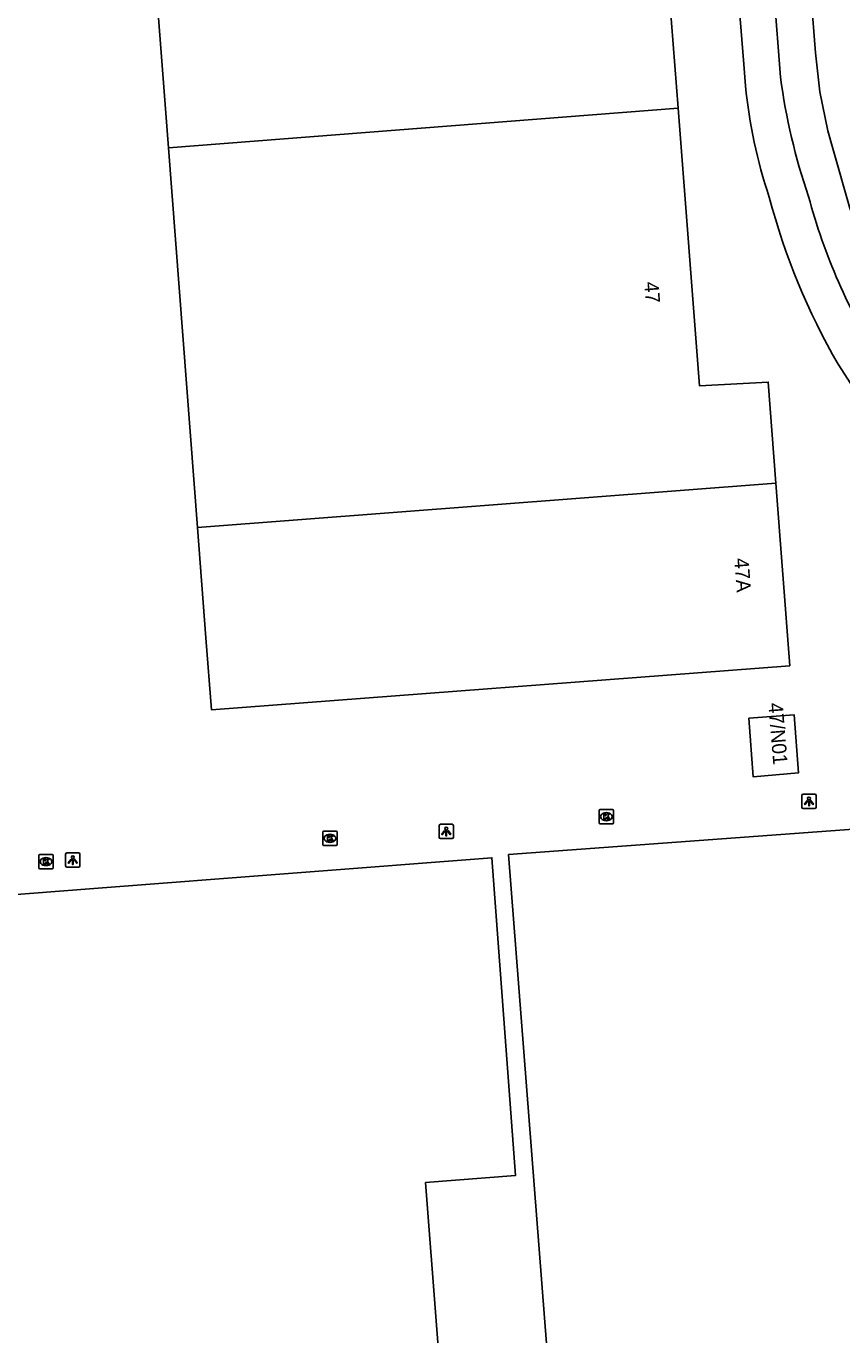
# Model space of a CAD drawing. Extents: x 157793 to 159380, y 380882 to 382313.
# Drawn here: x 158053.9 to 158110.5, y 381260.1 to 381350.9 of the extents above; entities that cross this region are included whole.
import ezdxf

# ---------------------------------------------------------------- set-up
doc = ezdxf.new("R2010")
doc.units = 0
for name, color, linetype in [('IMGEO_Kolk', 7, 'Continuous'), ('IMGEO_Lichtpunt', 7, 'Continuous'), ('IMGEO_Pand', 7, 'Continuous'), ('IMGEO_Pand_nummerreeks', 7, 'Continuous'), ('IMGEO_Rijbaan_lokaal_gesloten', 7, 'Continuous'), ('IMGEO_Voetpad_open', 7, 'Continuous')]:
    doc.layers.add(name, color=color, linetype=linetype)

msp = doc.modelspace()

# ---------------------------------------------------------------- linework, layer by layer
at = {"layer": 'IMGEO_Kolk'}
for p, q in [((158093.675, 381295.658), (158093.675, 381296.51)), ((158093.75, 381296.584), (158094.602, 381296.584)), ((158094.676, 381296.51), (158094.676, 381295.658)), ((158094.602, 381295.584), (158093.75, 381295.584)), ((158094.186, 381295.804), (158094.161, 381295.804)), ((158094.163, 381296.364), (158094.188, 381296.364)), ((158074.503, 381294.154), (158074.503, 381295.006)), ((158074.578, 381295.08), (158075.43, 381295.08)), ((158074.991, 381294.86), (158075.016, 381294.86)), ((158075.504, 381295.006), (158075.504, 381294.154)), ((158075.43, 381294.08), (158074.578, 381294.08)), ((158075.014, 381294.3), (158074.989, 381294.3)), ((158054.809, 381292.538), (158054.809, 381293.39)), ((158054.884, 381293.464), (158055.736, 381293.464)), ((158055.297, 381293.244), (158055.322, 381293.244)), ((158055.81, 381293.39), (158055.81, 381292.538)), ((158055.736, 381292.464), (158054.884, 381292.464)), ((158055.32, 381292.684), (158055.295, 381292.684))]:
    msp.add_line(p, q, dxfattribs=at)
for points in [[(158093.675, 381295.658), (158093.675, 381296.51)], [(158093.75, 381296.584), (158094.602, 381296.584)], [(158094.676, 381296.51), (158094.676, 381295.658)], [(158094.602, 381295.584), (158093.75, 381295.584)], [(158093.996, 381296.284), (158094.119, 381296.284), (158094.119, 381296.133), (158094.249, 381296.284), (158094.413, 381296.284), (158094.267, 381296.133), (158094.42, 381295.884), (158094.268, 381295.884), (158094.183, 381296.048), (158094.119, 381295.981), (158094.119, 381295.884), (158093.996, 381295.884), (158093.996, 381296.284)], [(158074.503, 381294.154), (158074.503, 381295.006)], [(158074.578, 381295.08), (158075.43, 381295.08)], [(158074.824, 381294.78), (158074.947, 381294.78), (158074.947, 381294.629), (158075.077, 381294.78), (158075.241, 381294.78), (158075.095, 381294.629), (158075.248, 381294.38), (158075.096, 381294.38), (158075.011, 381294.544), (158074.947, 381294.477), (158074.947, 381294.38), (158074.824, 381294.38), (158074.824, 381294.78)], [(158075.504, 381295.006), (158075.504, 381294.154)], [(158075.43, 381294.08), (158074.578, 381294.08)], [(158054.809, 381292.538), (158054.809, 381293.39)], [(158054.884, 381293.464), (158055.736, 381293.464)], [(158055.13, 381293.164), (158055.253, 381293.164), (158055.253, 381293.013), (158055.383, 381293.164), (158055.547, 381293.164), (158055.401, 381293.013), (158055.554, 381292.764), (158055.402, 381292.764), (158055.317, 381292.928), (158055.253, 381292.861), (158055.253, 381292.764), (158055.13, 381292.764), (158055.13, 381293.164)], [(158055.81, 381293.39), (158055.81, 381292.538)], [(158055.736, 381292.464), (158054.884, 381292.464)]]:
    msp.add_lwpolyline(points, dxfattribs=at)
for centre, start, end in [((158093.752, 381296.508), 91.55205, 178.44795), ((158093.752, 381296.508), 91.55205, 178.44795), ((158094.6, 381296.508), 1.55205, 88.44795), ((158094.6, 381296.508), 1.55205, 88.44795), ((158093.752, 381295.66), 181.55205, 268.44795), ((158093.752, 381295.66), 181.55205, 268.44795), ((158094.6, 381295.66), 271.55205, 358.44795), ((158094.6, 381295.66), 271.55205, 358.44795), ((158074.58, 381295.004), 91.55205, 178.44795), ((158074.58, 381295.004), 91.55205, 178.44795), ((158075.428, 381295.004), 1.55205, 88.44795), ((158075.428, 381295.004), 1.55205, 88.44795), ((158074.58, 381294.156), 181.55205, 268.44795), ((158074.58, 381294.156), 181.55205, 268.44795), ((158075.428, 381294.156), 271.55205, 358.44795), ((158075.428, 381294.156), 271.55205, 358.44795), ((158054.886, 381293.388), 91.55205, 178.44795), ((158054.886, 381293.388), 91.55205, 178.44795), ((158055.734, 381293.388), 1.55205, 88.44795), ((158055.734, 381293.388), 1.55205, 88.44795), ((158054.886, 381292.54), 181.55205, 268.44795), ((158054.886, 381292.54), 181.55205, 268.44795), ((158055.734, 381292.54), 271.55205, 358.44795), ((158055.734, 381292.54), 271.55205, 358.44795)]:
    msp.add_arc(centre, 0.0765, start, end, dxfattribs=at)
for centre, major_axis, ratio, start_param, end_param in [((158094.162, 381296.084), (-0.387, 0.002), 0.722429, 4.712389, 7.853982), ((158094.187, 381296.084), (-0.39, 0.002), 0.717154, 1.570796, 4.712389), ((158074.99, 381294.58), (-0.387, 0.002), 0.722429, 4.712389, 7.853982), ((158075.015, 381294.58), (-0.39, 0.002), 0.717154, 1.570796, 4.712389), ((158055.296, 381292.964), (-0.387, 0.002), 0.722429, 4.712389, 7.853982), ((158055.321, 381292.964), (-0.39, 0.002), 0.717154, 1.570796, 4.712389)]:
    msp.add_ellipse(centre, major_axis=major_axis, ratio=ratio, start_param=start_param, end_param=end_param, dxfattribs=at)
at = {"layer": 'IMGEO_Lichtpunt'}
for p, q in [((158107.73, 381297.547), (158107.73, 381296.74)), ((158107.73, 381297.547), (158107.73, 381296.74)), ((158108.632, 381297.642), (158107.824, 381297.642)), ((158108.632, 381297.642), (158107.824, 381297.642)), ((158108.726, 381296.74), (158108.726, 381297.547)), ((158108.726, 381296.74), (158108.726, 381297.547)), ((158107.824, 381296.646), (158108.632, 381296.646)), ((158107.824, 381296.646), (158108.632, 381296.646)), ((158083.475, 381295.554), (158082.667, 381295.554)), ((158083.475, 381295.554), (158082.667, 381295.554)), ((158082.573, 381295.459), (158082.573, 381294.652)), ((158082.573, 381295.459), (158082.573, 381294.652)), ((158082.667, 381294.558), (158083.475, 381294.558)), ((158082.667, 381294.558), (158083.475, 381294.558)), ((158083.569, 381294.652), (158083.569, 381295.459)), ((158083.569, 381294.652), (158083.569, 381295.459)), ((158056.671, 381293.477), (158056.671, 381292.67)), ((158056.671, 381293.477), (158056.671, 381292.67)), ((158057.573, 381293.572), (158056.765, 381293.572)), ((158057.573, 381293.572), (158056.765, 381293.572)), ((158057.667, 381292.67), (158057.667, 381293.477)), ((158057.667, 381292.67), (158057.667, 381293.477)), ((158056.765, 381292.576), (158057.573, 381292.576)), ((158056.765, 381292.576), (158057.573, 381292.576))]:
    msp.add_line(p, q, dxfattribs=at)
for points in [[(158108.104, 381297.211), (158108.143, 381297.183), (158107.955, 381296.921), (158107.917, 381296.948), (158108.104, 381297.211)], [(158108.206, 381297.163), (158108.253, 381297.163), (158108.253, 381296.841), (158108.206, 381296.841), (158108.206, 381297.163)], [(158108.316, 381297.183), (158108.354, 381297.21), (158108.541, 381296.948), (158108.502, 381296.92), (158108.316, 381297.183)], [(158082.947, 381295.123), (158082.986, 381295.095), (158082.798, 381294.833), (158082.76, 381294.86), (158082.947, 381295.123)], [(158083.049, 381295.075), (158083.096, 381295.075), (158083.096, 381294.753), (158083.049, 381294.753), (158083.049, 381295.075)], [(158083.159, 381295.095), (158083.197, 381295.122), (158083.384, 381294.86), (158083.345, 381294.832), (158083.159, 381295.095)], [(158057.045, 381293.141), (158057.084, 381293.113), (158056.896, 381292.851), (158056.858, 381292.878), (158057.045, 381293.141)], [(158057.147, 381293.093), (158057.194, 381293.093), (158057.194, 381292.771), (158057.147, 381292.771), (158057.147, 381293.093)], [(158057.257, 381293.113), (158057.295, 381293.14), (158057.482, 381292.878), (158057.443, 381292.85), (158057.257, 381293.113)]]:
    msp.add_lwpolyline(points, dxfattribs=at)
for centre in [(158108.229, 381297.345), (158083.072, 381295.257), (158057.17, 381293.275)]:
    msp.add_circle(centre, 0.0994, dxfattribs=at)
for centre, start, end in [((158107.824, 381297.547), 90, 180), ((158107.824, 381297.547), 90, 180), ((158108.632, 381297.547), 0, 90), ((158108.632, 381297.547), 0, 90), ((158107.824, 381296.74), 180, 270), ((158107.824, 381296.74), 180, 270), ((158108.632, 381296.74), 270, 0), ((158108.632, 381296.74), 270, 360), ((158082.667, 381295.459), 90, 180), ((158082.667, 381295.459), 90, 180), ((158083.475, 381295.459), 0, 90), ((158083.475, 381295.459), 0, 90), ((158082.667, 381294.652), 180, 270), ((158082.667, 381294.652), 180, 270), ((158083.475, 381294.652), 270, 0), ((158083.475, 381294.652), 270, 360), ((158056.765, 381293.477), 90, 180), ((158056.765, 381293.477), 90, 180), ((158057.573, 381293.477), 0, 90), ((158057.573, 381293.477), 0, 90), ((158056.765, 381292.67), 180, 270), ((158056.765, 381292.67), 180, 270), ((158057.573, 381292.67), 270, 0), ((158057.573, 381292.67), 270, 360)]:
    msp.add_arc(centre, 0.0946, start, end, dxfattribs=at)
at = {"layer": 'IMGEO_Pand'}
for points in [[(158097.658, 381364.508), (158099.152, 381345.233)], [(158063.805, 381342.495), (158062.333, 381361.766)], [(158063.805, 381342.495), (158099.152, 381345.233)], [(158099.152, 381345.233), (158100.644, 381325.971), (158105.401, 381326.235), (158105.933, 381319.226)], [(158065.817, 381316.143), (158063.805, 381342.495)], [(158105.933, 381319.226), (158106.894, 381306.557), (158066.782, 381303.502), (158066.401, 381308.488), (158065.817, 381316.143)], [(158105.933, 381319.226), (158065.817, 381316.143)], [(158104.054, 381302.925), (158107.196, 381303.157), (158107.493, 381299.123), (158104.354, 381298.849), (158104.054, 381302.925)], [(158110.766, 381249.754), (158090.893, 381248.222), (158090.756, 381250), (158087.398, 381293.448), (158117.931, 381295.704), (158119.036, 381280.745), (158118.876, 381280.733), (158119.84, 381267.681)], [(158058.617, 381291.096), (158086.241, 381293.234), (158087.873, 381271.174), (158081.632, 381270.699), (158083.225, 381250), (158083.995, 381239.994), (158068.403, 381238.792), (158068.336, 381239.668), (158065.552, 381239.453), (158065.623, 381238.529), (158054.789, 381237.694), (158045.526, 381236.965), (158045.615, 381235.838), (158045.316, 381235.814), (158042.808, 381267.656), (158041.069, 381289.738), (158058.617, 381291.096)]]:
    msp.add_lwpolyline(points, dxfattribs=at)
at = {"layer": 'IMGEO_Rijbaan_lokaal_gesloten'}
msp.add_lwpolyline([(158063.323, 381491.963), (158084.358, 381449.773), (158097, 381424.252), (158097.468, 381423.282), (158100.308, 381416.538), (158102.534, 381409.567), (158104.129, 381402.425), (158105.079, 381395.169), (158108.678, 381349.094), (158108.99, 381346.367), (158109.545, 381343.679), (158109.885, 381342.445), (158111.071, 381338.314), (158112.621, 381334.306), (158114.523, 381330.452), (158114.85, 381329.868), (158129.631, 381306.832), (158130.692, 381305.062), (158133.891, 381298.949)], dxfattribs=at)
at = {"layer": 'IMGEO_Voetpad_open'}
for points in [[(158106.254, 381347.389), (158105.807, 381353.112), (158103.917, 381377.783), (158102.595, 381394.475), (158102.313, 381397.022), (158101.929, 381399.96)], [(158103.822, 381346.786), (158103.707, 381348.29), (158103.389, 381352.302), (158102.422, 381364.933)], [(158135.122, 381267.156), (158134.745, 381271.897), (158134.324, 381276.911), (158133.427, 381288.599), (158128.577, 381288.152), (158127.803, 381297.075), (158127.997, 381297.125), (158126.787, 381301.809), (158126.593, 381301.759), (158125.087, 381304.314), (158119.05, 381313.79), (158110.244, 381327.475)]]:
    msp.add_lwpolyline(points, dxfattribs=at)
for centre, radius, start, end in [((158148.295, 381352.916), 42.403, 187.48973, 198.9859), ((158138.842, 381350.248), 35.191, 185.64503, 198.52116), ((158150.956, 381351.003), 47.022, 194.70235, 210.02411), ((158148.404, 381349.838), 41.608, 194.92567, 212.25983)]:
    msp.add_arc(centre, radius, start, end, dxfattribs=at)

# ---------------------------------------------------------------- texts
at = {"layer": 'IMGEO_Pand_nummerreeks'}
for s, rotation, p in [('47', 274.43065, (158096.797, 381333.166)), ('47A', 274.33783, (158103.04, 381313.995)), ('47/N01', 274.6859, (158105.404, 381303.948))]:
    msp.add_text(s, height=1, rotation=rotation, dxfattribs=at).set_placement(p)

doc.saveas('drawing.dxf')
